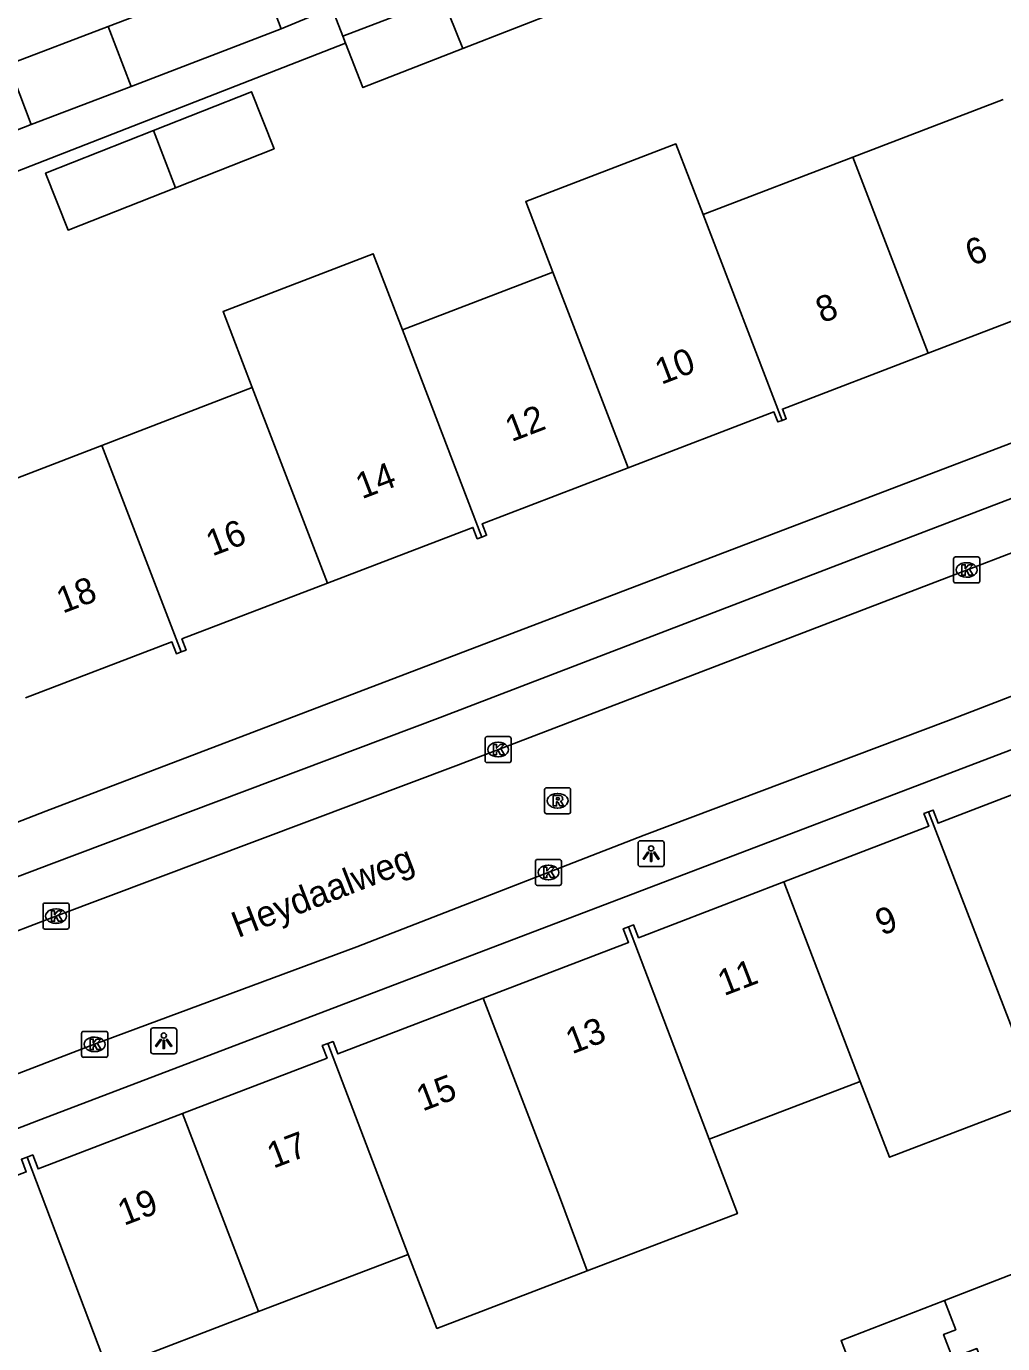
# Model space of a CAD drawing. Extents: x 159265 to 160143, y 383413 to 384319.
# Drawn here: x 159397.2 to 159434.8, y 383766.1 to 383816.8 of the extents above; entities that cross this region are included whole.
import ezdxf

# ---------------------------------------------------------------- set-up
doc = ezdxf.new("R2010")
doc.units = 0
for name, color, linetype in [('IMGEO_Kolk', 7, 'Continuous'), ('IMGEO_Lichtpunt', 7, 'Continuous'), ('IMGEO_Openbare_ruimte_label', 7, 'Continuous'), ('IMGEO_Pand', 7, 'Continuous'), ('IMGEO_Pand_nummerreeks', 7, 'Continuous'), ('IMGEO_Rijbaan_lokaal_open', 7, 'Continuous'), ('IMGEO_Rioolput', 7, 'Continuous'), ('IMGEO_Voetpad_open', 7, 'Continuous')]:
    doc.layers.add(name, color=color, linetype=linetype)

msp = doc.modelspace()

# ---------------------------------------------------------------- linework, layer by layer
at = {"layer": 'IMGEO_Kolk'}
for p, q in [((159432.969, 383796.379), (159433.821, 383796.379)), ((159432.894, 383795.453), (159432.894, 383796.305)), ((159433.382, 383796.159), (159433.407, 383796.159)), ((159433.895, 383796.305), (159433.895, 383795.453)), ((159433.821, 383795.379), (159432.969, 383795.379)), ((159433.405, 383795.599), (159433.38, 383795.599)), ((159414.869, 383788.54), (159414.869, 383789.392)), ((159414.944, 383789.466), (159415.796, 383789.466)), ((159415.357, 383789.246), (159415.382, 383789.246)), ((159415.87, 383789.392), (159415.87, 383788.54)), ((159415.796, 383788.466), (159414.944, 383788.466)), ((159415.38, 383788.686), (159415.355, 383788.686)), ((159416.805, 383783.812), (159416.805, 383784.664)), ((159416.88, 383784.738), (159417.732, 383784.738)), ((159417.806, 383784.664), (159417.806, 383783.812)), ((159417.293, 383784.518), (159417.318, 383784.518)), ((159417.732, 383783.738), (159416.88, 383783.738)), ((159417.316, 383783.958), (159417.291, 383783.958)), ((159397.864, 383782.133), (159397.864, 383782.985)), ((159397.939, 383783.059), (159398.791, 383783.059)), ((159398.352, 383782.839), (159398.377, 383782.839)), ((159398.865, 383782.985), (159398.865, 383782.133)), ((159398.375, 383782.279), (159398.35, 383782.279)), ((159398.791, 383782.059), (159397.939, 383782.059)), ((159399.425, 383778.122), (159400.277, 383778.122)), ((159399.35, 383777.196), (159399.35, 383778.048)), ((159399.838, 383777.902), (159399.863, 383777.902)), ((159400.351, 383778.048), (159400.351, 383777.196)), ((159400.277, 383777.122), (159399.425, 383777.122)), ((159399.861, 383777.342), (159399.836, 383777.342))]:
    msp.add_line(p, q, dxfattribs=at)
for points in [[(159432.969, 383796.379), (159433.821, 383796.379)], [(159432.894, 383795.453), (159432.894, 383796.305)], [(159433.215, 383796.079), (159433.338, 383796.079), (159433.338, 383795.928), (159433.468, 383796.079), (159433.632, 383796.079), (159433.486, 383795.928), (159433.639, 383795.679), (159433.487, 383795.679), (159433.402, 383795.843), (159433.338, 383795.776), (159433.338, 383795.679), (159433.215, 383795.679), (159433.215, 383796.079)], [(159433.895, 383796.305), (159433.895, 383795.453)], [(159433.821, 383795.379), (159432.969, 383795.379)], [(159414.869, 383788.54), (159414.869, 383789.392)], [(159414.944, 383789.466), (159415.796, 383789.466)], [(159415.87, 383789.392), (159415.87, 383788.54)], [(159415.19, 383789.166), (159415.313, 383789.166), (159415.313, 383789.015), (159415.443, 383789.166), (159415.607, 383789.166), (159415.461, 383789.015), (159415.614, 383788.766), (159415.462, 383788.766), (159415.377, 383788.93), (159415.313, 383788.863), (159415.313, 383788.766), (159415.19, 383788.766), (159415.19, 383789.166)], [(159415.796, 383788.466), (159414.944, 383788.466)], [(159416.805, 383783.812), (159416.805, 383784.664)], [(159416.88, 383784.738), (159417.732, 383784.738)], [(159417.806, 383784.664), (159417.806, 383783.812)], [(159417.126, 383784.438), (159417.249, 383784.438), (159417.249, 383784.287), (159417.379, 383784.438), (159417.543, 383784.438), (159417.397, 383784.287), (159417.55, 383784.038), (159417.398, 383784.038), (159417.313, 383784.202), (159417.249, 383784.135), (159417.249, 383784.038), (159417.126, 383784.038), (159417.126, 383784.438)], [(159417.732, 383783.738), (159416.88, 383783.738)], [(159397.864, 383782.133), (159397.864, 383782.985)], [(159397.939, 383783.059), (159398.791, 383783.059)], [(159398.185, 383782.759), (159398.308, 383782.759), (159398.308, 383782.608), (159398.438, 383782.759), (159398.602, 383782.759), (159398.456, 383782.608), (159398.609, 383782.359), (159398.457, 383782.359), (159398.372, 383782.523), (159398.308, 383782.456), (159398.308, 383782.359), (159398.185, 383782.359), (159398.185, 383782.759)], [(159398.865, 383782.985), (159398.865, 383782.133)], [(159398.791, 383782.059), (159397.939, 383782.059)], [(159399.425, 383778.122), (159400.277, 383778.122)], [(159399.35, 383777.196), (159399.35, 383778.048)], [(159399.671, 383777.822), (159399.794, 383777.822), (159399.794, 383777.671), (159399.924, 383777.822), (159400.088, 383777.822), (159399.942, 383777.671), (159400.095, 383777.422), (159399.943, 383777.422), (159399.858, 383777.586), (159399.794, 383777.519), (159399.794, 383777.422), (159399.671, 383777.422), (159399.671, 383777.822)], [(159400.351, 383778.048), (159400.351, 383777.196)], [(159400.277, 383777.122), (159399.425, 383777.122)]]:
    msp.add_lwpolyline(points, dxfattribs=at)
for centre, start, end in [((159432.971, 383796.303), 91.552, 178.448), ((159432.971, 383796.303), 91.552, 178.448), ((159433.819, 383796.303), 1.552, 88.448), ((159433.819, 383796.303), 1.552, 88.448), ((159432.971, 383795.455), 181.552, 268.448), ((159432.971, 383795.455), 181.552, 268.448), ((159433.819, 383795.455), 271.552, 358.448), ((159433.819, 383795.455), 271.552, 358.448), ((159414.946, 383789.39), 91.552, 178.448), ((159414.946, 383789.39), 91.552, 178.448), ((159415.794, 383789.39), 1.552, 88.448), ((159415.794, 383789.39), 1.552, 88.448), ((159414.946, 383788.542), 181.552, 268.448), ((159414.946, 383788.542), 181.552, 268.448), ((159415.794, 383788.542), 271.552, 358.448), ((159415.794, 383788.542), 271.552, 358.448), ((159416.882, 383784.662), 91.552, 178.448), ((159416.882, 383784.662), 91.552, 178.448), ((159417.73, 383784.662), 1.552, 88.448), ((159417.73, 383784.662), 1.552, 88.448), ((159416.882, 383783.814), 181.552, 268.448), ((159416.882, 383783.814), 181.552, 268.448), ((159417.73, 383783.814), 271.552, 358.448), ((159417.73, 383783.814), 271.552, 358.448), ((159397.941, 383782.983), 91.552, 178.448), ((159397.941, 383782.983), 91.552, 178.448), ((159398.789, 383782.983), 1.552, 88.448), ((159398.789, 383782.983), 1.552, 88.448), ((159397.941, 383782.135), 181.552, 268.448), ((159397.941, 383782.135), 181.552, 268.448), ((159398.789, 383782.135), 271.552, 358.448), ((159398.789, 383782.135), 271.552, 358.448), ((159399.427, 383778.046), 91.552, 178.448), ((159399.427, 383778.046), 91.552, 178.448), ((159400.275, 383778.046), 1.552, 88.448), ((159400.275, 383778.046), 1.552, 88.448), ((159399.427, 383777.198), 181.552, 268.448), ((159399.427, 383777.198), 181.552, 268.448), ((159400.275, 383777.198), 271.552, 358.448), ((159400.275, 383777.198), 271.552, 358.448)]:
    msp.add_arc(centre, 0.0765, start, end, dxfattribs=at)
for centre, major_axis, ratio, start_param, end_param in [((159433.381, 383795.879), (-0.387, 0.002), 0.722429, 4.712389, 7.853982), ((159433.406, 383795.879), (-0.39, 0.002), 0.717154, 1.570796, 4.712389), ((159415.356, 383788.966), (-0.387, 0.002), 0.722429, 4.712389, 7.853982), ((159415.381, 383788.966), (-0.39, 0.002), 0.717154, 1.570796, 4.712389), ((159417.292, 383784.238), (-0.387, 0.002), 0.722429, 4.712389, 7.853982), ((159417.317, 383784.238), (-0.39, 0.002), 0.717154, 1.570796, 4.712389), ((159398.351, 383782.559), (-0.387, 0.002), 0.722429, 4.712389, 7.853982), ((159398.376, 383782.559), (-0.39, 0.002), 0.717154, 1.570796, 4.712389), ((159399.837, 383777.622), (-0.387, 0.002), 0.722429, 4.712389, 7.853982), ((159399.862, 383777.622), (-0.39, 0.002), 0.717154, 1.570796, 4.712389)]:
    msp.add_ellipse(centre, major_axis=major_axis, ratio=ratio, start_param=start_param, end_param=end_param, dxfattribs=at)
at = {"layer": 'IMGEO_Lichtpunt'}
for p, q in [((159420.757, 383785.365), (159420.757, 383784.558)), ((159420.757, 383785.365), (159420.757, 383784.558)), ((159421.659, 383785.46), (159420.851, 383785.46)), ((159421.659, 383785.46), (159420.851, 383785.46)), ((159421.753, 383784.558), (159421.753, 383785.365)), ((159421.753, 383784.558), (159421.753, 383785.365)), ((159420.851, 383784.464), (159421.659, 383784.464)), ((159420.851, 383784.464), (159421.659, 383784.464)), ((159402.009, 383778.162), (159402.009, 383777.355)), ((159402.009, 383778.162), (159402.009, 383777.355)), ((159402.911, 383778.257), (159402.103, 383778.257)), ((159402.911, 383778.257), (159402.103, 383778.257)), ((159403.005, 383777.355), (159403.005, 383778.162)), ((159403.005, 383777.355), (159403.005, 383778.162)), ((159402.103, 383777.261), (159402.911, 383777.261)), ((159402.103, 383777.261), (159402.911, 383777.261))]:
    msp.add_line(p, q, dxfattribs=at)
for points in [[(159421.131, 383785.029), (159421.17, 383785.001), (159420.982, 383784.739), (159420.944, 383784.766), (159421.131, 383785.029)], [(159421.233, 383784.981), (159421.28, 383784.981), (159421.28, 383784.659), (159421.233, 383784.659), (159421.233, 383784.981)], [(159421.343, 383785.001), (159421.381, 383785.028), (159421.568, 383784.766), (159421.529, 383784.738), (159421.343, 383785.001)], [(159402.383, 383777.826), (159402.422, 383777.798), (159402.234, 383777.536), (159402.196, 383777.563), (159402.383, 383777.826)], [(159402.485, 383777.778), (159402.532, 383777.778), (159402.532, 383777.456), (159402.485, 383777.456), (159402.485, 383777.778)], [(159402.595, 383777.798), (159402.633, 383777.825), (159402.82, 383777.563), (159402.781, 383777.535), (159402.595, 383777.798)]]:
    msp.add_lwpolyline(points, dxfattribs=at)
for centre in [(159421.256, 383785.163), (159402.508, 383777.96)]:
    msp.add_circle(centre, 0.0994, dxfattribs=at)
for centre, start, end in [((159420.851, 383785.365), 90, 180), ((159420.851, 383785.365), 90, 180), ((159421.659, 383785.365), 0, 90), ((159421.659, 383785.365), 0, 90), ((159420.851, 383784.558), 180, 270), ((159420.851, 383784.558), 180, 270), ((159421.659, 383784.558), 270, 0), ((159421.659, 383784.558), 270, 360), ((159402.103, 383778.162), 90, 180), ((159402.103, 383778.162), 90, 180), ((159402.911, 383778.162), 0, 90), ((159402.911, 383778.162), 0, 90), ((159402.103, 383777.355), 180, 270), ((159402.103, 383777.355), 180, 270), ((159402.911, 383777.355), 270, 0), ((159402.911, 383777.355), 270, 360)]:
    msp.add_arc(centre, 0.0946, start, end, dxfattribs=at)
at = {"layer": 'IMGEO_Pand'}
for points in [[(159407.03, 383816.7), (159406.149, 383819.006), (159400.367, 383816.796)], [(159417.335, 383818.711), (159417.833, 383817.432), (159414.014, 383815.943)], [(159413.225, 383817.899), (159409.397, 383816.422)], [(159414.014, 383815.943), (159413.225, 383817.899)], [(159409.397, 383816.422), (159408.972, 383817.511)], [(159400.367, 383816.796), (159396.531, 383815.33), (159397.412, 383813.025)], [(159400.367, 383816.796), (159401.249, 383814.491)], [(159401.249, 383814.491), (159407.03, 383816.7)], [(159409.397, 383816.422), (159409.503, 383816.15)], [(159414.014, 383815.943), (159410.168, 383814.444), (159409.503, 383816.15)], [(159397.412, 383813.025), (159401.249, 383814.491)], [(159402.117, 383812.798), (159405.886, 383814.286), (159406.754, 383812.089), (159402.963, 383810.592)], [(159429.014, 383811.769), (159434.794, 383813.989)], [(159402.963, 383810.592), (159398.83, 383808.96), (159397.962, 383811.157), (159402.117, 383812.798)], [(159402.963, 383810.592), (159402.117, 383812.798)], [(159423.253, 383809.556), (159422.208, 383812.278), (159416.436, 383810.061), (159417.481, 383807.339)], [(159423.253, 383809.556), (159429.014, 383811.769)], [(159429.014, 383811.769), (159431.909, 383804.221)], [(159426.292, 383801.637), (159423.253, 383809.556)], [(159405.915, 383802.897), (159404.789, 383805.832), (159410.566, 383808.049), (159411.692, 383805.116)], [(159411.692, 383805.116), (159417.481, 383807.339)], [(159417.481, 383807.339), (159420.37, 383799.808)], [(159437.84, 383806.05), (159437.657, 383805.98), (159437.508, 383806.368), (159431.909, 383804.221)], [(159414.75, 383797.147), (159411.692, 383805.116)], [(159431.909, 383804.221), (159426.309, 383802.074), (159426.453, 383801.699), (159426.292, 383801.637)], [(159400.132, 383800.675), (159405.915, 383802.897)], [(159405.915, 383802.897), (159408.802, 383795.373)], [(159420.37, 383799.808), (159425.982, 383801.96), (159426.13, 383801.575), (159426.292, 383801.637)], [(159394.321, 383798.443), (159400.132, 383800.675)], [(159403.182, 383792.726), (159400.132, 383800.675)], [(159420.37, 383799.808), (159414.759, 383797.657), (159414.929, 383797.215), (159414.75, 383797.147)], [(159414.75, 383797.147), (159414.57, 383797.078), (159414.4, 383797.52), (159408.802, 383795.373)], [(159408.802, 383795.373), (159403.205, 383793.227), (159403.37, 383792.798), (159403.182, 383792.726)], [(159403.182, 383792.726), (159402.996, 383792.655), (159402.821, 383793.111), (159397.195, 383790.954)], [(159431.925, 383786.573), (159432.101, 383786.641), (159432.296, 383786.134), (159437.865, 383788.272)], [(159426.355, 383783.87), (159431.939, 383786.013), (159431.75, 383786.506), (159431.925, 383786.573)], [(159435.077, 383778.4), (159431.925, 383786.573)], [(159420.382, 383782.144), (159420.581, 383782.221), (159420.771, 383781.726), (159426.355, 383783.87)], [(159426.355, 383783.87), (159429.304, 383776.191)], [(159414.795, 383779.4), (159420.386, 383781.547), (159420.186, 383782.069), (159420.382, 383782.144)], [(159423.488, 383773.966), (159420.382, 383782.144)], [(159408.815, 383777.651), (159409.023, 383777.731), (159409.206, 383777.254), (159414.795, 383779.4)], [(159414.795, 383779.4), (159417.726, 383771.762), (159418.801, 383768.899)], [(159435.077, 383778.4), (159436.191, 383775.481), (159430.424, 383773.275), (159429.304, 383776.191)], [(159403.232, 383774.958), (159408.79, 383777.092), (159408.606, 383777.571), (159408.815, 383777.651)], [(159408.815, 383777.651), (159411.906, 383769.536)], [(159429.304, 383776.191), (159423.488, 383773.966)], [(159397.25, 383773.283), (159397.468, 383773.367), (159397.676, 383772.825), (159403.232, 383774.958)], [(159406.156, 383767.336), (159403.232, 383774.958)], [(159423.488, 383773.966), (159424.574, 383771.107), (159418.801, 383768.899)], [(159391.678, 383770.585), (159397.219, 383772.712), (159397.031, 383773.199), (159397.25, 383773.283)], [(159397.25, 383773.283), (159400.339, 383765.112)], [(159411.906, 383769.536), (159406.156, 383767.336)], [(159418.801, 383768.899), (159413.016, 383766.686), (159411.906, 383769.536)], [(159432.54, 383767.765), (159436.399, 383769.265), (159437.112, 383767.43)], [(159429.252, 383764.444), (159428.562, 383766.219), (159432.54, 383767.765)], [(159434.038, 383765.258), (159433.787, 383765.912), (159432.853, 383765.553), (159432.507, 383766.455), (159432.974, 383766.635), (159432.54, 383767.765)], [(159406.156, 383767.336), (159400.339, 383765.112)]]:
    msp.add_lwpolyline(points, dxfattribs=at)
at = {"layer": 'IMGEO_Rijbaan_lokaal_open'}
for points in [[(159451.704, 383802.889), (159430.813, 383794.888), (159413.843, 383788.378), (159398.361, 383782.558), (159382.731, 383776.545)], [(159454.155, 383798.309), (159451.565, 383797.259), (159442.971, 383794.05), (159432.691, 383790.083), (159420.987, 383785.667), (159409.934, 383781.376), (159399.847, 383777.623), (159384.569, 383771.758)]]:
    msp.add_lwpolyline(points, dxfattribs=at)
at = {"layer": 'IMGEO_Rioolput'}
for p, q in [((159417.157, 383786.57), (159417.157, 383787.422)), ((159417.232, 383787.496), (159418.084, 383787.496)), ((159417.645, 383787.276), (159417.67, 383787.276)), ((159418.158, 383787.422), (159418.158, 383786.57)), ((159417.668, 383786.716), (159417.643, 383786.716)), ((159418.084, 383786.496), (159417.232, 383786.496))]:
    msp.add_line(p, q, dxfattribs=at)
for points in [[(159417.157, 383786.57), (159417.157, 383787.422)], [(159417.232, 383787.496), (159418.084, 383787.496)], [(159417.746, 383787.194), (159417.494, 383787.196), (159417.494, 383786.796)], [(159418.158, 383787.422), (159418.158, 383786.57)], [(159417.494, 383786.796), (159417.618, 383786.796), (159417.618, 383786.958), (159417.629, 383786.958)], [(159417.672, 383787.115), (159417.618, 383787.115), (159417.618, 383787.034)], [(159417.618, 383787.034), (159417.67, 383787.034)], [(159417.676, 383786.929), (159417.747, 383786.796), (159417.887, 383786.796), (159417.822, 383786.922)], [(159418.084, 383786.496), (159417.232, 383786.496)]]:
    msp.add_lwpolyline(points, dxfattribs=at)
for centre, radius, start, end in [((159417.234, 383787.42), 0.0765, 91.552, 178.448), ((159417.234, 383787.42), 0.0765, 91.552, 178.448), ((159417.745, 383787.084), 0.109, 350.3612, 89.416), ((159418.082, 383787.42), 0.0765, 1.552, 88.448), ((159418.082, 383787.42), 0.0765, 1.552, 88.448), ((159417.628, 383786.905), 0.0533, 26.0293, 88.6989), ((159417.654, 383787.223), 0.19, 274.7715, 282.9687), ((159417.678, 383787.019), 0.0964, 77.0061, 93.1865), ((159417.692, 383787.076), 0.0378, 276.6634, 79.6772), ((159417.743, 383787.084), 0.112, 277.5842, 350.9817), ((159417.727, 383786.869), 0.108, 29.5134, 73.7905), ((159417.234, 383786.572), 0.0765, 181.552, 268.448), ((159417.234, 383786.572), 0.0765, 181.552, 268.448), ((159418.082, 383786.572), 0.0765, 271.552, 358.448), ((159418.082, 383786.572), 0.0765, 271.552, 358.448)]:
    msp.add_arc(centre, radius, start, end, dxfattribs=at)
for centre, major_axis, ratio, start_param, end_param in [((159417.644, 383786.996), (-0.387, 0.002), 0.722429, 4.712389, 7.853982), ((159417.669, 383786.996), (-0.39, 0.002), 0.717154, 1.570796, 4.712389)]:
    msp.add_ellipse(centre, major_axis=major_axis, ratio=ratio, start_param=start_param, end_param=end_param, dxfattribs=at)
at = {"layer": 'IMGEO_Voetpad_open'}
for points in [[(159408.972, 383817.511), (159407.03, 383816.7)], [(159409.503, 383816.15), (159382.374, 383805.575)], [(159397.412, 383813.025), (159384.09, 383807.808)], [(159379.948, 383779.592), (159397.972, 383786.591), (159451.753, 383807.11)], [(159393.78, 383782.895), (159398.196, 383784.571), (159413.143, 383790.204), (159430.113, 383796.714), (159447.613, 383803.415)], [(159454.891, 383796.495), (159397.777, 383774.733), (159388.854, 383771.293), (159381.158, 383768.297)]]:
    msp.add_lwpolyline(points, dxfattribs=at)

# ---------------------------------------------------------------- texts
at = {"layer": 'IMGEO_Openbare_ruimte_label'}
msp.add_text('Heydaalweg', height=1, rotation=21.2268, dxfattribs=at).set_placement((159405.363, 383781.709))
at = {"layer": 'IMGEO_Pand_nummerreeks'}
for s, rotation, p in [('6', 20.935, (159433.583, 383807.567)), ('8', 20.935, (159427.831, 383805.367)), ('10', 20.9359, (159421.645, 383803)), ('12', 20.935, (159415.883, 383800.797)), ('14', 20.9359, (159410.13, 383798.595)), ('16', 20.935, (159404.374, 383796.394)), ('18', 20.935, (159398.621, 383794.193)), ('9', 20.9611, (159430.125, 383781.796)), ('11', 20.9611, (159424.058, 383779.473)), ('13', 20.9588, (159418.21, 383777.232)), ('15', 20.9611, (159412.465, 383775.032)), ('17', 20.9611, (159406.722, 383772.832)), ('19', 20.9611, (159400.978, 383770.632))]:
    msp.add_text(s, height=1, rotation=rotation, dxfattribs=at).set_placement(p)

doc.saveas('drawing.dxf')
